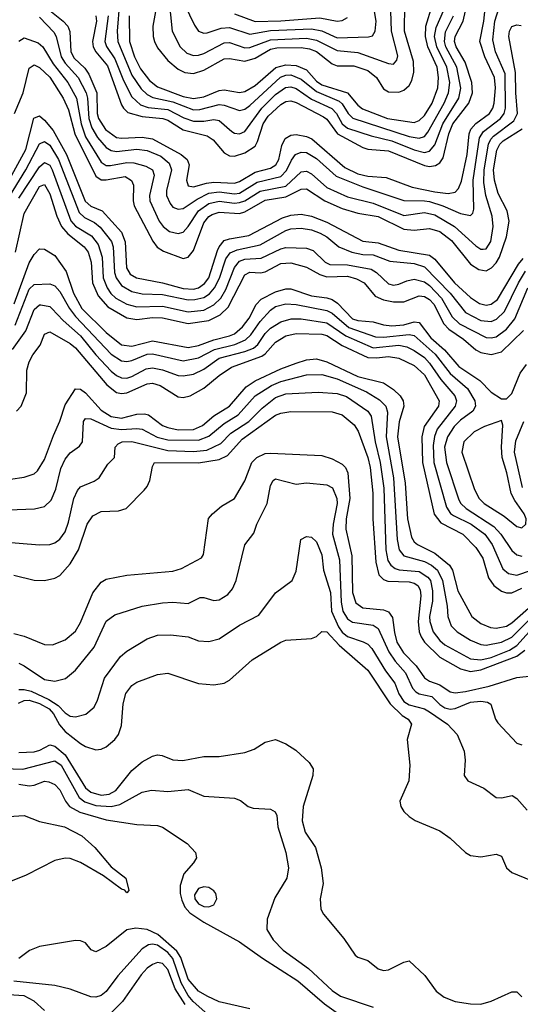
# Model space of a CAD drawing. Header units: inches. Extents: x 990535 to 1117859, y 769386 to 892122.
# Tile 744 of 1056: x 1064093 to 1066044, y 852919 to 856755. Entities that reach past the tile are written whole.
import ezdxf

# ---------------------------------------------------------------- set-up
doc = ezdxf.new("R2010")
doc.units = ezdxf.units.IN
doc.header["$MEASUREMENT"] = 0
doc.layers.add('B0865', color=7, linetype='Continuous')

msp = doc.modelspace()

# ---------------------------------------------------------------- linework, layer by layer
at = {"layer": 'B0865', "color": 5}
for points, elevation in [([(1064668.8, 856890), (1064687.1, 856710), (1064717.9, 856650), (1064744.9, 856624.9), (1064770, 856616.3), (1064790, 856617.1), (1064810, 856622.9), (1064890, 856664.8), (1064910, 856666.1), (1064970, 856646.1), (1064990, 856646.6), (1065070, 856677.3), (1065210, 856682.7), (1065250, 856675.1), (1065330, 856634.9), (1065410, 856627.8), (1065530, 856583.9), (1065550, 856581.3), (1065562.9, 856597.1), (1065565.8, 856614.2), (1065542.3, 856710), (1065538.6, 856790)], 3540), ([(1064170, 856765.6), (1064226.3, 856706.3), (1064234.6, 856690), (1064254.9, 856610), (1064270, 856586.4), (1064321.4, 856530), (1064352, 856470), (1064357.3, 856450), (1064362.4, 856370), (1064374.5, 856334.5), (1064396.3, 856296.3), (1064430, 856257.6), (1064450, 856245.4), (1064470, 856242.1), (1064550, 856251.3), (1064590, 856245), (1064643.4, 856223.4), (1064676.1, 856196.1), (1064684.7, 856170), (1064665.1, 856090), (1064665.5, 856070), (1064679.1, 856039.1), (1064690, 856025.4), (1064700.4, 856020.4), (1064710, 856016.6), (1064730, 856020.1), (1064784, 856056), (1064830, 856079.1), (1064870, 856084), (1064930, 856076.7), (1064950, 856079.8), (1065017.8, 856122.2), (1065110, 856144.6), (1065132.1, 856167.9), (1065151.6, 856208.4), (1065167.4, 856230), (1065190, 856239.7), (1065210, 856237.9), (1065250, 856214.9), (1065325.7, 856145.7), (1065430, 856104.6), (1065590, 856050.1), (1065670, 856050), (1065690, 856046.2), (1065741.4, 856030), (1065810, 856000.1), (1065850, 855992.7), (1065858, 856002), (1065862.4, 856017.6), (1065859.5, 856130), (1065884.8, 856295.2), (1065899.9, 856320.1), (1065966.1, 856370), (1065980.6, 856390), (1065986.5, 856410), (1065984.8, 856544.8), (1065946.7, 856630), (1065936.8, 856676.8), (1065944.3, 856750), (1065970, 856831.9)], 3360), ([(1064210, 856791.5), (1064262.4, 856750), (1064280.7, 856730), (1064288.8, 856708.8), (1064293, 856630), (1064305.8, 856605.8), (1064346.7, 856566.7), (1064363, 856543), (1064393.8, 856470), (1064394.7, 856390), (1064399.7, 856370), (1064427.5, 856327.6), (1064470, 856296.8), (1064490, 856293.6), (1064570, 856297.7), (1064610, 856291.5), (1064722.5, 856230), (1064745.4, 856210), (1064753, 856190), (1064742.4, 856130), (1064750, 856107.3), (1064770, 856104.3), (1064821.1, 856118.9), (1064850, 856122.3), (1064930, 856118.1), (1064950, 856125), (1065010, 856160.9), (1065070, 856176.5), (1065090.8, 856189.2), (1065102.9, 856210), (1065114.9, 856265.1), (1065127.8, 856292.2), (1065150, 856305.3), (1065170, 856307.4), (1065210, 856300.5), (1065231.2, 856291.2), (1065359.9, 856179.9), (1065410, 856154.5), (1065450, 856145.8), (1065520.7, 856140.7), (1065622.7, 856102.7), (1065710, 856084), (1065762.5, 856077.5), (1065790, 856083), (1065802.9, 856097.1), (1065813.9, 856126.1), (1065836.8, 856230), (1065843.9, 856310), (1065851.1, 856328.9), (1065869.7, 856350.3), (1065923.4, 856390), (1065936.1, 856410), (1065942, 856430), (1065946.6, 856490), (1065943, 856530), (1065904.8, 856610), (1065885.9, 856670), (1065901.3, 856750), (1065912.2, 856850)], 3380), ([(1064629.6, 856830), (1064612.3, 856730), (1064613.1, 856690), (1064618.3, 856670), (1064630, 856646.1), (1064670, 856596.3), (1064710, 856562.2), (1064736.1, 856550), (1064770, 856545.9), (1064810, 856558), (1064890, 856602.3), (1064910, 856603.9), (1064970, 856593.9), (1065010, 856605.9), (1065070, 856640.4), (1065095, 856645), (1065190, 856647.2), (1065222.1, 856642.1), (1065250, 856631.4), (1065310, 856583.8), (1065330, 856575.7), (1065394.9, 856574.9), (1065450, 856557), (1065482.9, 856530), (1065510, 856485.4), (1065530, 856473.6), (1065570, 856472.3), (1065590, 856480.5), (1065610, 856498.4), (1065621.1, 856518.9), (1065629.4, 856550.6), (1065627.6, 856592.4), (1065592, 856710), (1065593.9, 856813.9)], 3520), ([(1064482.4, 856822.4), (1064473.3, 856710), (1064475.6, 856670), (1064530, 856538.8), (1064565.9, 856485.9), (1064590, 856463.2), (1064612.5, 856452.5), (1064690, 856435.8), (1064770, 856404.3), (1064794.8, 856405.2), (1064870, 856424.9), (1064890, 856422.2), (1064950, 856401.1), (1064970, 856406.3), (1064990, 856420.4), (1065108.8, 856531.2), (1065130, 856538.9), (1065150, 856539.8), (1065190, 856523.5), (1065250, 856475.4), (1065337.8, 856437.8), (1065350, 856427.3), (1065372.7, 856390), (1065391.7, 856371.7), (1065610, 856300.5), (1065650, 856293.1), (1065670, 856300.6), (1065683.1, 856316.9), (1065747.2, 856430), (1065763.7, 856470), (1065768.5, 856510), (1065757.8, 856570), (1065719, 856650), (1065709.8, 856690), (1065715.7, 856724.3), (1065743.8, 856790)], 3460), ([(1064519.1, 856770), (1064520.4, 856670), (1064540.1, 856610), (1064564.1, 856564.1), (1064598.8, 856518.8), (1064630, 856493.8), (1064730, 856456.4), (1064770, 856447.7), (1064810, 856454.8), (1064870, 856479.6), (1064890, 856481.5), (1064950, 856471), (1064970, 856474.8), (1065010, 856499), (1065090.8, 856569.2), (1065130, 856578.9), (1065170, 856577.3), (1065210, 856559.8), (1065250, 856515.6), (1065270, 856501.7), (1065370.4, 856470.4), (1065410, 856422.6), (1065428.4, 856408.4), (1065526.2, 856370), (1065630, 856354.4), (1065650, 856361.9), (1065670, 856381.5), (1065700.3, 856430), (1065722.8, 856490), (1065725.2, 856530), (1065719.3, 856570), (1065683.5, 856650), (1065673.6, 856690), (1065675.4, 856730), (1065700.6, 856810)], 3480), ([(1064735, 856815), (1064773.8, 856733.8), (1064790.1, 856710.1), (1064810, 856702.1), (1064823.4, 856703.4), (1064878.2, 856721.8), (1064910, 856724.6), (1064990, 856698.5), (1065070, 856712.9), (1065230, 856719.3), (1065270, 856711.5), (1065330, 856684.4), (1065452.2, 856687.8), (1065467.6, 856692.4), (1065477.6, 856710), (1065481.8, 856750), (1065471.7, 856810)], 3560), ([(1064390.1, 856770), (1064392.2, 856750), (1064376.8, 856670), (1064379, 856650), (1064389.8, 856630), (1064434.9, 856574.9), (1064490, 856423.9), (1064497.2, 856410), (1064514.2, 856394.2), (1064570, 856377.5), (1064650.8, 856370.8), (1064670, 856363.8), (1064730, 856325.6), (1064822.9, 856302.9), (1064847.3, 856287.3), (1064890, 856236.8), (1064910, 856225.2), (1064930, 856223.1), (1064970, 856236.7), (1065010, 856262.4), (1065019.9, 856280.1), (1065041.9, 856350), (1065060.7, 856379.3), (1065110, 856424.8), (1065130, 856436), (1065150, 856438.6), (1065170, 856432.5), (1065277.3, 856377.3), (1065290, 856367.7), (1065331.6, 856310), (1065430, 856256.7), (1065450, 856250.9), (1065530, 856243.8), (1065670, 856186.5), (1065690, 856183.5), (1065713.1, 856186.9), (1065730, 856197.8), (1065742.9, 856217.1), (1065765.4, 856310), (1065780.5, 856350), (1065842.5, 856430), (1065857.5, 856470), (1065854.6, 856510), (1065829.2, 856589.2), (1065793.5, 856650), (1065787.5, 856670), (1065789.5, 856690), (1065821, 856750), (1065829.8, 856790)], 3420), ([(1064438, 856770), (1064425.1, 856670), (1064431.1, 856651.1), (1064463.2, 856603.2), (1064497.9, 856517.9), (1064530, 856454.7), (1064563.5, 856423.5), (1064593.1, 856413.1), (1064670, 856405.6), (1064732.4, 856372.4), (1064770, 856359.6), (1064810, 856359.4), (1064850, 856366.3), (1064870, 856362.2), (1064919.7, 856319.7), (1064930, 856313.3), (1064950, 856310.1), (1064970, 856319.1), (1065036.9, 856410), (1065090, 856463.2), (1065128.5, 856491.5), (1065150, 856494), (1065170, 856486.8), (1065230, 856445.4), (1065309.4, 856409.4), (1065327.5, 856390), (1065350, 856349.4), (1065370, 856332.1), (1065462.3, 856302.3), (1065542.8, 856282.8), (1065630, 856247.5), (1065670, 856237.9), (1065690, 856243.2), (1065710, 856268.1), (1065741.9, 856350), (1065803.8, 856450), (1065811.7, 856488.3), (1065796.1, 856570), (1065753.9, 856650), (1065747.6, 856670), (1065752, 856708), (1065783.3, 856770)], 3440), ([(1064930, 856778.2), (1065010, 856748.8), (1065110, 856750.5), (1065263.1, 856763.1), (1065330, 856750.1), (1065350, 856752.5), (1065370, 856763.2)], 3580), ([(1064090, 856671.1), (1064110, 856685.1), (1064164.9, 856664.9), (1064183.1, 856650), (1064223.8, 856583.8), (1064281.3, 856510), (1064314.1, 856450), (1064332.7, 856350), (1064350, 856298.2), (1064410, 856200.7), (1064430, 856187.7), (1064447, 856187), (1064510, 856199), (1064538, 856198), (1064584.9, 856184.9), (1064610.6, 856170), (1064617, 856150), (1064598.9, 856070), (1064600.1, 856050), (1064636.7, 855970), (1064651.7, 855950), (1064677.2, 855930), (1064710, 855921.7), (1064730, 855927.5), (1064750, 855948.9), (1064789.9, 856010), (1064830, 856038.9), (1064870, 856047.5), (1064930, 856040.4), (1064950, 856042.3), (1064970.2, 856049.8), (1065030, 856086.7), (1065130, 856106.7), (1065190, 856162.9), (1065210, 856165), (1065230, 856155.2), (1065290, 856101.3), (1065370, 856064.7), (1065470, 856039.7), (1065590, 855992.6), (1065670, 856003.7), (1065710, 855994.7), (1065787.6, 855950), (1065870, 855873.8), (1065890, 855861), (1065898.4, 855861.6), (1065910, 855862.8), (1065929, 855891), (1065937.8, 855950), (1065934.1, 855990), (1065909.5, 856070), (1065901.5, 856121.5), (1065903, 856170), (1065919.6, 856270), (1065928.3, 856290), (1065938.8, 856301.2), (1066018.5, 856361.5), (1066032.2, 856390), (1066025.6, 856470), (1066025.3, 856550), (1065999.1, 856690), (1066001, 856710), (1066010, 856728.4), (1066030, 856735.2), (1066047.6, 856732.4)], 3340), ([(1064073.4, 856390), (1064106.7, 856470), (1064130, 856566), (1064150, 856579.6), (1064170, 856569.3), (1064210, 856531.2), (1064263.1, 856450), (1064283.8, 856403.8), (1064308.3, 856310), (1064390, 856144.9), (1064410, 856131.9), (1064430, 856131.4), (1064503.9, 856143.9), (1064529.3, 856129.3), (1064536.5, 856110), (1064535.1, 856050), (1064538.8, 856030), (1064612, 855892), (1064629.3, 855869.3), (1064653.8, 855853.8), (1064730, 855824.4), (1064750, 855829.6), (1064770, 855856.1), (1064810, 855964.1), (1064830, 855988.4), (1064843.4, 855996.6), (1064870, 856005.2), (1064950, 856000.3), (1064970, 856006.7), (1065050, 856052.4), (1065130, 856064.5), (1065190, 856094.8), (1065210, 856096.4), (1065281.7, 856050), (1065350, 856019), (1065410, 856001.9), (1065490, 855988.5), (1065590, 855938.4), (1065630, 855935.3), (1065690, 855942.2), (1065730, 855930.3), (1065775.2, 855895.2), (1065850, 855802.9), (1065882, 855782), (1065910, 855777.3), (1065931.9, 855788.1), (1065950, 855807.8), (1065962.2, 855830), (1065989.2, 855909.2), (1065999.8, 855970), (1065992.1, 856010), (1065957.8, 856077.8), (1065942.5, 856130), (1065939.8, 856170), (1065952.7, 856247.3), (1065964, 856270), (1065976.8, 856283.2), (1066051.4, 856330)], 3320), ([(1064006, 856050), (1064117.1, 856250), (1064148.3, 856371.6), (1064170, 856380.1), (1064190, 856364.2), (1064223.2, 856323.2), (1064275.4, 856230), (1064347.7, 856047.7), (1064370, 856028.1), (1064415, 856010), (1064490, 855926.8), (1064504.5, 855890), (1064508.7, 855788.7), (1064523.9, 855763.9), (1064548.8, 855748.8), (1064650, 855729.8), (1064730, 855708.4), (1064770, 855705.3), (1064790, 855710.3), (1064813.2, 855726.8), (1064830.1, 855749.9), (1064863.9, 855856.1), (1064870, 855870.5), (1064890, 855894.3), (1064910, 855901.9), (1064986.2, 855913.8), (1065117.2, 855982.8), (1065150, 855993.5), (1065190, 855997.6), (1065230, 855989.1), (1065290, 855966.5), (1065430, 855892.5), (1065490, 855886.2), (1065570, 855857.4), (1065690, 855837.1), (1065710, 855821.7), (1065787.1, 855730), (1065850, 855672.6), (1065885, 855650), (1065910, 855643.2), (1065930, 855646.2), (1065954.9, 855665.1), (1066036.9, 855803.1), (1066055, 855825)], 3280), ([(1064042.5, 856050), (1064116.4, 856170), (1064170, 856271.3), (1064190, 856281), (1064210, 856265.8), (1064244.1, 856210), (1064324.3, 856004.3), (1064345, 855985), (1064385.1, 855965.1), (1064407.2, 855947.2), (1064450.4, 855890.4), (1064456.7, 855870), (1064463.1, 855770), (1064468.7, 855750), (1064490, 855719.9), (1064530, 855696.4), (1064570, 855686.9), (1064650, 855684.3), (1064750, 855663.6), (1064775.5, 855664.5), (1064810, 855673.3), (1064832.7, 855687.3), (1064852.6, 855710), (1064871.6, 855748.4), (1064896.3, 855823.7), (1064913.2, 855846.8), (1064941, 855859), (1065030, 855877.9), (1065130, 855933.3), (1065150, 855940.1), (1065190, 855942.7), (1065230, 855936.2), (1065263.5, 855923.5), (1065289.3, 855909.3), (1065337.1, 855870), (1065386.9, 855850), (1065430, 855840.9), (1065470, 855838.4), (1065535, 855815), (1065630, 855805.7), (1065670, 855792.4), (1065770.1, 855690), (1065830, 855613.8), (1065890, 855583.7), (1065930, 855579.6), (1065951.5, 855588.5), (1065981.5, 855618.5), (1066036, 855730), (1066064.3, 855775.7)], 3260), ([(1064090, 856059.3), (1064170, 856181.8), (1064190, 856199.4), (1064210, 856188.7), (1064219.8, 856170), (1064291.9, 855971.9), (1064310.7, 855950.7), (1064372.6, 855912.6), (1064398.7, 855878.7), (1064414.1, 855830), (1064418.5, 855750), (1064433.8, 855710), (1064448.4, 855688.4), (1064468.2, 855670), (1064510, 855647.4), (1064550, 855636.5), (1064650, 855639.5), (1064750, 855617), (1064810, 855623.3), (1064850, 855644.1), (1064876.8, 855670), (1064896.4, 855703.6), (1064930.1, 855789.9), (1064950, 855813.8), (1064970, 855822.5), (1065034.4, 855825.6), (1065110, 855862.4), (1065130, 855867.4), (1065210, 855865.3), (1065236.1, 855856.1), (1065282.7, 855810), (1065300.9, 855800.9), (1065370, 855800.3), (1065462.9, 855782.9), (1065483.8, 855770), (1065530, 855726.2), (1065550, 855721.3), (1065570, 855724.7), (1065601.9, 855738.1), (1065630, 855743.8), (1065670, 855733.2), (1065690, 855719.2), (1065736.6, 855670), (1065777.8, 855597.8), (1065806.4, 855570), (1065910, 855517.1), (1065930, 855515.1), (1065950, 855519.7), (1065990, 855549.7), (1066022.2, 855590), (1066072.5, 855710)], 3240), ([(1064077, 855850), (1064110, 856000.7), (1064170, 856105.8), (1064190, 856113), (1064210, 856077), (1064238, 855990), (1064256.2, 855950), (1064280.3, 855920.3), (1064344.2, 855870), (1064359.3, 855850), (1064371.8, 855810), (1064376.3, 855730), (1064398.9, 855678.9), (1064436.7, 855636.7), (1064510, 855594), (1064550, 855586.6), (1064610, 855594.3), (1064650, 855594), (1064750, 855572), (1064830, 855583.2), (1064874.3, 855605.7), (1064904.9, 855635.1), (1064970, 855761.5), (1064990, 855771), (1065031.6, 855768.4), (1065050, 855773.3), (1065110, 855805.4), (1065150, 855807.6), (1065210, 855791.3), (1065262.9, 855762.9), (1065290, 855753.9), (1065370, 855755.3), (1065405.2, 855745.2), (1065435.8, 855730), (1065478.2, 855678.2), (1065510, 855664.1), (1065550, 855656.3), (1065590, 855655.4), (1065650, 855679.5), (1065670, 855677.3), (1065690, 855665.1), (1065706.6, 855646.6), (1065745.4, 855570), (1065764.5, 855550), (1065821.9, 855510), (1065870, 855468.5), (1065890, 855458.5), (1065930, 855450.1), (1065970, 855461.1), (1066056.4, 855543.6)], 3220), ([(1064071.7, 855648.3), (1064130, 855807.9), (1064150, 855840.7), (1064170, 855862), (1064190, 855861), (1064230, 855836.4), (1064273.9, 855773.9), (1064302.4, 855690), (1064335.7, 855630), (1064430, 855535.9), (1064490, 855487.9), (1064530, 855482.7), (1064610, 855503.6), (1064750, 855478.4), (1064790, 855485.6), (1064850, 855507.9), (1064910, 855523.7), (1064930, 855531.7), (1064961.8, 855558.2), (1064987.4, 855592.6), (1065014.7, 855645.3), (1065033.9, 855666.1), (1065090, 855695.1), (1065130, 855706.3), (1065150, 855706.4), (1065230, 855679.3), (1065290, 855672), (1065310, 855665.5), (1065331, 855651), (1065390, 855590.1), (1065410, 855583.2), (1065470, 855577.9), (1065510, 855566), (1065542.4, 855562.4), (1065590, 855566.6), (1065630, 855577.4), (1065650, 855574.8), (1065695.2, 855515.2), (1065748.8, 855468.8), (1065803.5, 855403.5), (1065885.8, 855350), (1065930, 855303.4), (1065970, 855277.8), (1065990, 855277.8), (1066010, 855298.5), (1066042.6, 855377.4), (1066067.7, 855412.3)], 3180), ([(1064075.4, 855564.6), (1064130, 855705.1), (1064150, 855723.1), (1064210, 855725.8), (1064230, 855717.9), (1064250, 855696.3), (1064286.7, 855630), (1064310, 855598.7), (1064450, 855451.4), (1064490, 855425.5), (1064510, 855423), (1064530, 855427.3), (1064590, 855451.8), (1064610, 855453.7), (1064730, 855426.4), (1064790, 855437.5), (1064851.9, 855470), (1064931.8, 855490), (1064972.3, 855507.7), (1064993.1, 855526.9), (1065030, 855579), (1065070, 855623.3), (1065090, 855637.5), (1065130, 855648.2), (1065170, 855645.6), (1065290, 855622.7), (1065310, 855612.1), (1065375.9, 855555.9), (1065479.8, 855519.8), (1065510, 855517.8), (1065610, 855528), (1065630, 855524.3), (1065712, 855452), (1065770, 855376.7), (1065838.1, 855318.1), (1065866.6, 855270), (1065868.8, 855250), (1065858.1, 855230), (1065810, 855195.2), (1065785.5, 855170), (1065759.4, 855130), (1065747.7, 855090), (1065755.8, 855030), (1065804.2, 854884.2), (1065811.9, 854870), (1065832.3, 854850), (1065940.6, 854780.6), (1065967.9, 854750), (1066010, 854687.5), (1066030, 854670.6), (1066050, 854665.3)], 3160), ([(1064064.6, 855470), (1064117.5, 855542.5), (1064150, 855625.7), (1064170, 855643.8), (1064176.1, 855643.9), (1064210, 855637.4), (1064218.9, 855630), (1064262.7, 855582.7), (1064330, 855522.9), (1064389.7, 855449.7), (1064450, 855385.6), (1064470, 855368.3), (1064490, 855359.6), (1064510, 855358.8), (1064530, 855364.9), (1064585.6, 855394.4), (1064610, 855399.2), (1064650, 855391.2), (1064710, 855369), (1064730, 855367.2), (1064770, 855374.2), (1064810, 855392.9), (1064870, 855436.2), (1064970, 855461.9), (1065004.1, 855475.9), (1065021.6, 855490), (1065050, 855533.1), (1065070, 855553.3), (1065110, 855578.6), (1065150.5, 855589.5), (1065190, 855590.1), (1065290, 855574.5), (1065363.2, 855523.2), (1065470, 855476.5), (1065570, 855487.2), (1065601.1, 855481.1), (1065630, 855466.7), (1065670, 855439), (1065690, 855417.5), (1065733.9, 855353.9), (1065788.7, 855290), (1065795.1, 855270), (1065790.4, 855250), (1065720.2, 855159.8), (1065709, 855130.9), (1065703.7, 855096.3), (1065706.8, 855030), (1065755.5, 854855.5), (1065771.5, 854831.5), (1065782.9, 854822.9), (1065851.8, 854790), (1065905.5, 854750), (1065934.6, 854710), (1065976, 854616), (1065997.5, 854597.5), (1066030, 854590.4), (1066087.1, 854610)], 3140), ([(1064081, 855230), (1064098.7, 855250), (1064119, 855301), (1064121.2, 855390), (1064130, 855422.3), (1064144.1, 855450), (1064173.3, 855486.7), (1064190.4, 855529.6), (1064210, 855539.3), (1064290, 855493.9), (1064310, 855477.1), (1064432.5, 855332.5), (1064470, 855303.2), (1064490, 855299.2), (1064510, 855301.7), (1064590, 855336.8), (1064610, 855339.1), (1064639.8, 855330), (1064710, 855285.5), (1064730, 855282.6), (1064757.4, 855290), (1064810, 855319.3), (1064870, 855369.4), (1064918.9, 855401.1), (1065036.2, 855443.8), (1065050, 855453.3), (1065090, 855498.9), (1065130, 855522.9), (1065170, 855533), (1065270, 855530.3), (1065290, 855524.6), (1065350, 855485.2), (1065450, 855438.8), (1065482.8, 855437.2), (1065530, 855443), (1065570, 855436.5), (1065630, 855408), (1065670, 855372), (1065727.9, 855270), (1065725.1, 855250), (1065668.7, 855170), (1065659.8, 855130), (1065662.2, 855030), (1065708.2, 854828.2), (1065734.4, 854794.4), (1065820.1, 854750), (1065870, 854698.5), (1065897.3, 854657.3), (1065920.2, 854580.2), (1065939.9, 854550), (1065970, 854528), (1065990, 854521.7), (1066010, 854522.2), (1066050, 854539.7)], 3120), ([(1063950, 854949.6), (1064110, 854972.7), (1064150, 854986), (1064163, 854997), (1064190, 855042.2), (1064224.4, 855135.6), (1064249.6, 855190.4), (1064270, 855254.3), (1064310, 855316.8), (1064330, 855315.5), (1064350, 855300.8), (1064410, 855233.6), (1064450, 855209.1), (1064490, 855202.8), (1064550, 855217.6), (1064579.8, 855219.8), (1064595.3, 855215.3), (1064650, 855174.5), (1064670, 855165.7), (1064710, 855157.6), (1064770, 855158.9), (1064805.7, 855174.3), (1064850, 855211.9), (1064910.1, 855249.9), (1064975.8, 855324.2), (1065010, 855348.6), (1065110, 855394.7), (1065170, 855416.7), (1065210, 855429.5), (1065250, 855434.3), (1065290, 855421.9), (1065410, 855364.9), (1065510, 855339.7), (1065550, 855313.7), (1065575.5, 855290), (1065587.8, 855270), (1065590.4, 855250), (1065571.5, 855188.5), (1065565.2, 855130), (1065594.9, 854950), (1065604.4, 854810), (1065619.2, 854739.2), (1065630, 854721.1), (1065643.5, 854710), (1065710, 854676.5), (1065767.1, 854630), (1065779.6, 854610), (1065800.7, 854530), (1065854.4, 854430), (1065890, 854402.7), (1065927.6, 854387.6), (1065950, 854383.8), (1065990, 854392.1), (1066010, 854404.7), (1066129.6, 854510.4)], 3080), ([(1064050, 854845.6), (1064151.1, 854848.9), (1064190, 854858.2), (1064216.3, 854883.7), (1064234, 854926), (1064253, 855007), (1064270, 855042.6), (1064290, 855067.5), (1064326.2, 855093.8), (1064337.3, 855110), (1064341.4, 855190), (1064350, 855200.9), (1064370, 855199.6), (1064450, 855163.1), (1064490, 855158.6), (1064550, 855162.2), (1064570, 855159.2), (1064629.2, 855129.2), (1064670, 855118.3), (1064790, 855116.3), (1064830, 855132.3), (1064890, 855181.7), (1064944.5, 855215.5), (1065010.4, 855289.6), (1065074.7, 855330), (1065110, 855345.7), (1065210, 855371), (1065270, 855372.5), (1065330, 855355.8), (1065444.8, 855304.8), (1065494.7, 855274.7), (1065520.1, 855250), (1065526.2, 855226.2), (1065520.5, 855130), (1065549.7, 854969.7), (1065564.1, 854730), (1065571.5, 854690), (1065590, 854666.3), (1065670, 854644.5), (1065697.5, 854630), (1065721.3, 854610), (1065740, 854570), (1065758.7, 854470), (1065760.7, 854430), (1065773.7, 854393.7), (1065797.9, 854370), (1065850, 854337.8), (1065890, 854320.3), (1065910, 854317.5), (1065970, 854329.3), (1066010, 854349.8), (1066130, 854468.5)], 3060), ([(1064010, 854722.1), (1064170, 854708.6), (1064209.9, 854710.1), (1064230, 854717.4), (1064250, 854731.8), (1064270, 854759.7), (1064283.1, 854796.9), (1064304.5, 854890), (1064318.6, 854921.4), (1064330, 854935.3), (1064383.4, 854956.6), (1064402.8, 854970), (1064436.3, 855023.7), (1064462.3, 855050), (1064465.6, 855090), (1064477.2, 855102.8), (1064491.8, 855110), (1064530, 855112), (1064670, 855076.5), (1064770, 855072.7), (1064821.7, 855078.3), (1064876.4, 855103.6), (1064916.2, 855143.8), (1064985.5, 855190), (1065038.2, 855241.8), (1065090, 855282.8), (1065130, 855297), (1065255.7, 855304.3), (1065330, 855298.1), (1065366.9, 855286.9), (1065449, 855230), (1065462.8, 855210), (1065478.3, 855110), (1065498, 855030), (1065512, 854930), (1065519.8, 854690), (1065528.1, 854648.2), (1065539.2, 854630), (1065556.4, 854616.4), (1065571.2, 854611.2), (1065650, 854604.6), (1065683.4, 854583.4), (1065693.2, 854570), (1065701.6, 854530), (1065701.8, 854490), (1065690.4, 854430), (1065691.3, 854410), (1065704, 854370), (1065730, 854336.7), (1065750, 854319.7), (1065850, 854264.8), (1065890, 854260.6), (1065929.8, 854269.8), (1066001, 854299), (1066030, 854317), (1066102.9, 854397.1)], 3040), ([(1064070, 854590.8), (1064150, 854571.5), (1064190, 854570.1), (1064230, 854578.9), (1064250, 854590.1), (1064290, 854634.6), (1064322.3, 854690), (1064356.6, 854790), (1064377.8, 854822.2), (1064410, 854838.4), (1064478.5, 854841.5), (1064507.8, 854850), (1064578.2, 854921.8), (1064590, 854936.5), (1064599.9, 854960.1), (1064610, 855014), (1064618, 855030), (1064789.2, 855029.2), (1064870, 855042), (1064903.1, 855056.9), (1064959.4, 855120.6), (1065090, 855213.9), (1065110, 855222.2), (1065150, 855228), (1065310, 855227.5), (1065350, 855215), (1065396.7, 855176.7), (1065412.4, 855152.4), (1065449.5, 855049.5), (1065458.2, 855010), (1065468.9, 854910), (1065468.9, 854810), (1065480.9, 854640.9), (1065492.7, 854592.7), (1065510, 854574.3), (1065527, 854567), (1065610, 854564.3), (1065630, 854559.5), (1065644.2, 854550), (1065653.2, 854533.2), (1065656, 854510), (1065645.5, 854410), (1065649.3, 854370), (1065656.9, 854350), (1065670.7, 854330), (1065730, 854271.3), (1065810, 854226.1), (1065850, 854216.1), (1065890, 854221.8), (1066030, 854274.7), (1066061.4, 854298.6)], 3020), ([(1066052.7, 854932.7), (1066021.2, 855070), (1066025.7, 855114.3), (1066057.3, 855190)], 3160), ([(1064070, 854363.3), (1064110, 854353.4), (1064190, 854320.1), (1064220.5, 854319.5), (1064270, 854339.5), (1064310, 854373.2), (1064330, 854406.4), (1064378.5, 854521.5), (1064410, 854563), (1064430, 854575.3), (1064510, 854591.5), (1064690, 854606), (1064722.9, 854617.1), (1064801.7, 854658.3), (1064809.1, 854670.9), (1064828.9, 854811.1), (1064843.9, 854830), (1064879.7, 854860.3), (1064929.8, 854890.2), (1064970, 854958), (1064998.2, 855030), (1065016.9, 855050), (1065050, 855064.3), (1065070, 855066), (1065270, 855056.6), (1065310, 855044.1), (1065350, 855023.9), (1065362.4, 855010), (1065371.3, 854990), (1065379.2, 854890), (1065365.4, 854810), (1065364, 854770), (1065386.6, 854666.6), (1065390, 854524), (1065403.3, 854483.3), (1065430, 854463.9), (1065510, 854455.6), (1065530, 854448.5), (1065546, 854426), (1065552.9, 854367.1), (1065562.5, 854330), (1065588.3, 854288.3), (1065637.8, 854237.8), (1065670.5, 854190.5), (1065690, 854178.2), (1065730, 854163.6), (1065770, 854136), (1065790, 854132.5), (1065830, 854137.7), (1065921.7, 854158.3), (1066030, 854191.9), (1066090, 854199)], 2980), ([(1064090, 854248.3), (1064110, 854238.2), (1064190, 854185), (1064230, 854178), (1064271.4, 854188.6), (1064310, 854220.2), (1064383, 854310), (1064430, 854411.3), (1064463.7, 854436.3), (1064569.9, 854470.1), (1064650, 854483.3), (1064690, 854485.6), (1064750, 854480.2), (1064796.6, 854503.4), (1064810, 854503.9), (1064850, 854492.8), (1064870, 854494.8), (1064904, 854516), (1064922, 854538), (1064936.8, 854570), (1064970.7, 854709.3), (1065005, 854755), (1065016.8, 854790), (1065057.9, 854870), (1065070, 854940.7), (1065080.7, 854959.3), (1065090, 854965.8), (1065170, 854945.5), (1065210, 854950.7), (1065290, 854942.8), (1065311.5, 854931.5), (1065329.3, 854889.3), (1065330, 854869.6), (1065314.3, 854790), (1065311.8, 854750), (1065339.1, 854650), (1065345.1, 854485.1), (1065352.1, 854450), (1065370, 854421.3), (1065390, 854407.8), (1065470, 854395.7), (1065490, 854383.5), (1065531.7, 854291.7), (1065555.7, 854255.7), (1065595.7, 854210), (1065624, 854150), (1065636.5, 854136.5), (1065650, 854128.9), (1065698.6, 854118.6), (1065730, 854087.6), (1065750, 854074.1), (1065770, 854068.3), (1065790, 854071.3), (1065850, 854095.4), (1065890, 854099.4), (1065916.1, 854096.1), (1065928.7, 854088.7), (1065946.8, 854030), (1065955.4, 854015.4), (1066030, 853936.5), (1066050, 853930.2)], 2960), ([(1064090, 854145.4), (1064110, 854146), (1064138.4, 854138.4), (1064206.8, 854106.8), (1064243.1, 854083.1), (1064270, 854055.1), (1064290, 854041.7), (1064310, 854038.7), (1064350.5, 854049.5), (1064382.9, 854077.1), (1064396.2, 854103.8), (1064423.6, 854190), (1064485.4, 854274.6), (1064510, 854294.8), (1064590, 854343.2), (1064630, 854357.6), (1064681, 854359), (1064750, 854350.1), (1064790, 854334.5), (1064830, 854332), (1064870, 854342.6), (1064950, 854395.5), (1065024.6, 854435.4), (1065090, 854522.3), (1065154.3, 854570), (1065170, 854606), (1065188.2, 854730), (1065210, 854741.1), (1065230, 854739), (1065250, 854721.3), (1065270, 854670.4), (1065277.2, 854610), (1065303.7, 854523.7), (1065307.5, 854450), (1065335, 854390), (1065350, 854368.5), (1065370, 854351.7), (1065431.6, 854331.6), (1065450, 854321.6), (1065465.5, 854305.5), (1065518.5, 854218.5), (1065555.1, 854170), (1065570, 854128.9), (1065590, 854098.8), (1065610, 854085.7), (1065670, 854070.1), (1065690, 854058.7), (1065760.2, 854010), (1065798, 853970), (1065824.8, 853904.8), (1065828.2, 853870), (1065824.7, 853810), (1065838.7, 853790), (1065901.3, 853761.3), (1065950, 853724.9), (1065970, 853723.2), (1066012.3, 853732.3), (1066030, 853720.9), (1066070, 853675.8)], 2940), ([(1064088.3, 854091.7), (1064110, 854102.9), (1064130, 854103.2), (1064170.4, 854090.4), (1064207.5, 854070), (1064225, 854050), (1064247.8, 854007.8), (1064270, 853981.5), (1064330, 853935), (1064350, 853923.4), (1064390, 853910.7), (1064410, 853913.5), (1064430, 853922.6), (1064463.4, 853950), (1064478.3, 853970), (1064490, 854004.9), (1064496.1, 854090), (1064506.7, 854130), (1064530, 854161.4), (1064550, 854173.6), (1064630, 854203.7), (1064670, 854208.6), (1064790, 854169.4), (1064850, 854163.7), (1064889.9, 854170.1), (1064910, 854181.5), (1064998.5, 854261.5), (1065110, 854330.2), (1065130, 854337.5), (1065230, 854343.6), (1065250, 854351.7), (1065270, 854371.2), (1065290, 854369.5), (1065337.9, 854317.9), (1065450, 854220.7), (1065536.2, 854090), (1065583.6, 854043.6), (1065606.7, 854030), (1065619.7, 854010), (1065602.7, 853950), (1065613.4, 853850), (1065609.1, 853790), (1065574.6, 853710), (1065578, 853690), (1065590.3, 853670), (1065610.4, 853650), (1065634.6, 853634.6), (1065730, 853594.6), (1065770, 853565.7), (1065830, 853510.3), (1065850, 853499), (1065890, 853493), (1065950, 853503.8), (1065970, 853495.6), (1065990.2, 853450.2), (1066010, 853432.9), (1066083, 853403)], 2920), ([(1064090, 853899.8), (1064150, 853903), (1064171.4, 853908.6), (1064210.3, 853929.7), (1064230, 853925), (1064270, 853891.2), (1064350, 853761.7), (1064370, 853744.8), (1064410, 853733.1), (1064441.8, 853738.2), (1064467.9, 853752.1), (1064530, 853830.1), (1064570, 853863.1), (1064610, 853885), (1064630, 853890.2), (1064647.8, 853887.8), (1064690, 853871.9), (1064728.8, 853868.8), (1064810, 853884.6), (1064870, 853884.2), (1064970, 853899.4), (1065006.8, 853913.2), (1065050, 853939.6), (1065090, 853950.2), (1065130, 853934.3), (1065169.3, 853909.3), (1065220.8, 853860.8), (1065236.2, 853836.2), (1065235.1, 853810), (1065197.6, 853690), (1065193.6, 853633.6), (1065205.3, 853590), (1065245.2, 853530), (1065267.8, 853450), (1065276.1, 853390), (1065263.8, 853330), (1065266.5, 853290), (1065276.9, 853270), (1065355.5, 853175.5), (1065400.3, 853110), (1065410, 853102.3), (1065450, 853089.2), (1065490, 853056.9), (1065510, 853050.2), (1065530, 853053.4), (1065590, 853082.6), (1065610, 853088), (1065671.1, 853031.1), (1065715.8, 852970), (1065747.2, 852947.2), (1065790, 852929.3), (1065850, 852920.2), (1065890, 852919.8), (1065930, 852930.9), (1066010, 852967.4), (1066030, 852968), (1066050, 852947.7)], 2880), ([(1064030, 853837.2), (1064104.8, 853835.2), (1064230, 853867.9), (1064254.7, 853850), (1064324.5, 853724.5), (1064347.1, 853707.1), (1064390, 853693.1), (1064450, 853690), (1064483.1, 853696.9), (1064570, 853745.3), (1064607.1, 853752.9), (1064670, 853748.2), (1064750, 853755.4), (1064810, 853730.2), (1064930, 853722.4), (1064953.1, 853713.1), (1064983, 853690), (1065002.7, 853682.7), (1065070, 853679.1), (1065088.2, 853668.2), (1065094.4, 853654.4), (1065099, 853610), (1065130.2, 853509.8), (1065140.2, 853450), (1065133.7, 853410), (1065086.7, 853333.4), (1065057.5, 853250), (1065056, 853210), (1065081.2, 853170), (1065119.3, 853130), (1065218.4, 853058.4), (1065310, 852972.8), (1065343.6, 852950), (1065470, 852907.7)], 2860), ([(1064090, 853777), (1064130, 853770.5), (1064150, 853772.5), (1064190, 853788.4), (1064206.2, 853786.2), (1064230, 853775), (1064250, 853754), (1064271.5, 853710), (1064287.6, 853690), (1064327.2, 853667.2), (1064430, 853637.9), (1064550, 853619.4), (1064630, 853616.1), (1064650, 853608.8), (1064745.1, 853545.1), (1064778, 853510), (1064782, 853490), (1064770.5, 853470), (1064733, 853427), (1064718.3, 853381.7), (1064718, 853350), (1064724.9, 853324.9), (1064737.1, 853297.1), (1064755.6, 853275.6), (1064810, 853239.2), (1064950, 853161.8), (1065038.8, 853098.8), (1065177.1, 853010), (1065280.1, 852920.1), (1065385.7, 852845.7)], 2840), ([(1064050, 853650.1), (1064110, 853654.4), (1064170, 853631.4), (1064267.2, 853610), (1064334.7, 853574.7), (1064386.4, 853530), (1064450, 853454.4), (1064506.5, 853410), (1064518, 853362), (1064510, 853352.7), (1064503.3, 853363.3), (1064490, 853367.7), (1064419.6, 853419.6), (1064330, 853470.8), (1064290, 853486.3), (1064270, 853487.6), (1064230, 853479.5), (1064117.8, 853422.2), (1064038, 853390)], 2820), ([(1064990, 852901.5), (1064870, 852928.3), (1064823.8, 852950), (1064790, 852969.9), (1064750, 853017.2), (1064721.5, 853101.5), (1064705.8, 853125.8), (1064631.2, 853191.2), (1064590, 853209.9), (1064545, 853215), (1064510.9, 853209.1), (1064430, 853144.2), (1064390, 853123), (1064371.3, 853131.3), (1064350, 853158.7), (1064330, 853166.6), (1064310, 853167.3), (1064170, 853144.6), (1064131.9, 853128.1), (1064090, 853097.4)], 2840), ([(1064850, 852858.2), (1064769.5, 852929.5), (1064750, 852953.7), (1064721.9, 853001.9), (1064690, 853097.5), (1064670, 853120.3), (1064630, 853148.6), (1064610, 853153), (1064594.6, 853150), (1064570, 853135.1), (1064475.1, 853030), (1064430, 852969.3), (1064410, 852952.8), (1064390, 852946.6), (1064370, 852948.2), (1064290, 852977.2), (1064230, 852991.9), (1064070, 853008.7)], 2860), ([(1064737.9, 852917.9), (1064698.7, 852978.7), (1064670, 853054.1), (1064650, 853078.4), (1064630, 853082.3), (1064610, 853074.2), (1064590, 853059), (1064566.4, 853033.6), (1064493.3, 852930), (1064450, 852885.5)], 2880), ([(1064190, 852894.7), (1064150, 852931.2), (1064110, 852951.2), (1064050, 852956.1)], 2880)]:
    msp.add_lwpolyline(points, dxfattribs=dict(at, elevation=elevation))
for points, elevation in [([(1065970, 855194), (1065903.6, 855170), (1065863.8, 855150), (1065823.8, 855110), (1065815.8, 855070), (1065865, 854925), (1065883.3, 854890), (1065902.5, 854870), (1065980.6, 854820.6), (1066030, 854780.1), (1066050, 854775.4), (1066064.6, 854790), (1066066.1, 854810), (1066059, 854830), (1066021.8, 854881.8), (1066008.5, 854908.5), (1065991.3, 854990), (1065973.2, 855050), (1065969.9, 855090.1), (1065975.1, 855175.1)], 3180), ([(1064810, 853376.6), (1064789.6, 853370), (1064774.6, 853345.4), (1064775.4, 853330), (1064789.8, 853310), (1064810, 853300.2), (1064830, 853298), (1064850, 853306.2), (1064861.6, 853330), (1064857.6, 853350), (1064850, 853360.8), (1064830, 853373.9)], 2860)]:
    msp.add_lwpolyline(points, close=True, dxfattribs=dict(at, elevation=elevation))

doc.saveas('drawing.dxf')
